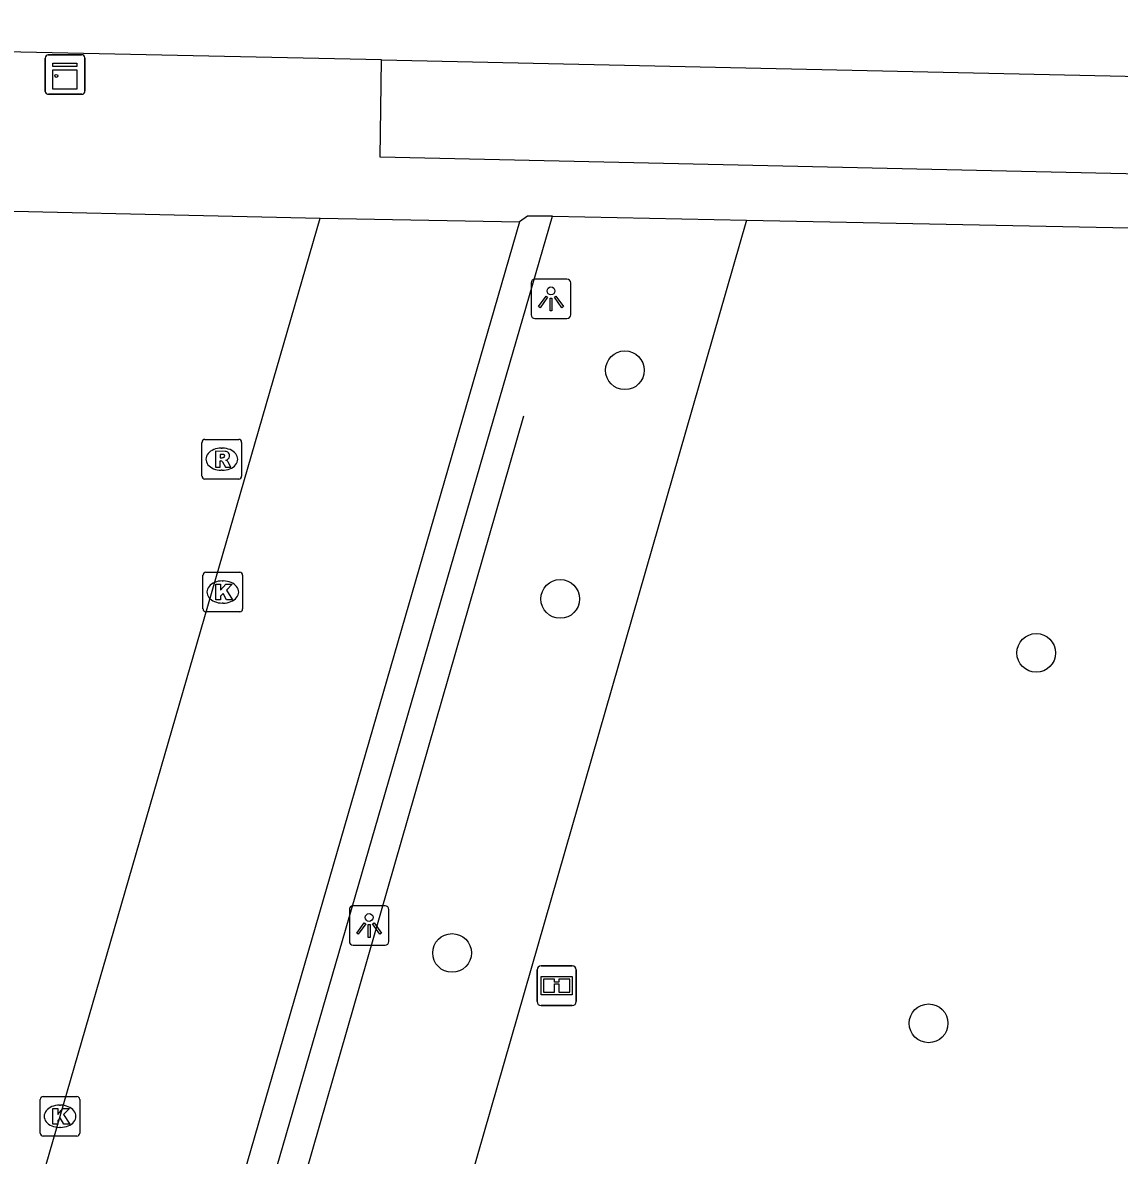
# Model space of a CAD drawing. Extents: x 159822 to 160765, y 380693 to 381634.
# Drawn here: x 160449.63 to 160477.32, y 381171.36 to 381199.97 of the extents above; entities that cross this region are included whole.
import ezdxf

# ---------------------------------------------------------------- set-up
doc = ezdxf.new("R2010")
doc.units = 0
for name, color, linetype in [('IMGEO_Boom', 7, 'Continuous'), ('IMGEO_Groenvoorziening', 7, 'Continuous'), ('IMGEO_Hek', 7, 'Continuous'), ('IMGEO_Informatiebord', 7, 'Continuous'), ('IMGEO_Kast', 7, 'Continuous'), ('IMGEO_Kolk', 7, 'Continuous'), ('IMGEO_Lichtpunt', 7, 'Continuous'), ('IMGEO_Pand', 7, 'Continuous'), ('IMGEO_Rijbaan_lokaal_open', 7, 'Continuous'), ('IMGEO_Rioolput', 7, 'Continuous'), ('IMGEO_Voetpad_open', 7, 'Continuous')]:
    doc.layers.add(name, color=color, linetype=linetype)

msp = doc.modelspace()

# ---------------------------------------------------------------- linework, layer by layer
at = {"layer": 'IMGEO_Boom'}
for centre in [(160464.834, 381191.186), (160463.201, 381185.41), (160475.223, 381184.047), (160460.47, 381176.468), (160472.506, 381174.691)]:
    msp.add_circle(centre, 0.489, dxfattribs=at)
at = {"layer": 'IMGEO_Groenvoorziening'}
msp.add_lwpolyline([(160467.91, 381194.975), (160456.341, 381154.771)], dxfattribs=at)
at = {"layer": 'IMGEO_Hek'}
msp.add_lwpolyline([(160452.496, 381156.007), (160462.287, 381190.033)], dxfattribs=at)
at = {"layer": 'IMGEO_Informatiebord'}
for p, q in [((160462.717, 381176.141), (160463.507, 381176.141)), ((160463.507, 381176.141), (160462.717, 381176.141)), ((160462.617, 381175.241), (160462.617, 381176.041)), ((160462.617, 381176.041), (160462.617, 381175.241)), ((160463.607, 381176.041), (160463.607, 381175.241)), ((160463.607, 381175.241), (160463.607, 381176.041)), ((160463.507, 381175.141), (160462.717, 381175.141)), ((160462.717, 381175.141), (160463.507, 381175.141))]:
    msp.add_line(p, q, dxfattribs=at)
for points in [[(160462.718, 381175.873), (160463.506, 381175.873), (160463.506, 381175.409), (160462.718, 381175.409), (160462.718, 381175.873)], [(160462.783, 381175.808), (160462.783, 381175.474), (160463.058, 381175.474), (160463.059, 381175.687), (160463.163, 381175.688), (160463.164, 381175.474), (160463.441, 381175.474), (160463.441, 381175.808), (160463.165, 381175.808), (160463.165, 381175.728), (160463.059, 381175.728), (160463.059, 381175.808), (160462.783, 381175.808)]]:
    msp.add_lwpolyline(points, dxfattribs=at)
for centre, start, end in [((160462.717, 381176.041), 90, 180), ((160462.717, 381176.041), 90, 180), ((160463.507, 381176.041), 0, 90), ((160463.507, 381176.041), 360, 90), ((160462.717, 381175.241), 180, 270), ((160462.717, 381175.241), 180, 270), ((160463.507, 381175.241), 270, 0), ((160463.507, 381175.241), 270, 0)]:
    msp.add_arc(centre, 0.1, start, end, dxfattribs=at)
at = {"layer": 'IMGEO_Kast'}
for p, q in [((160450.196, 381198.232), (160450.196, 381199.073)), ((160450.196, 381199.073), (160450.196, 381198.232)), ((160450.271, 381199.157), (160451.112, 381199.157)), ((160451.112, 381199.157), (160450.271, 381199.157)), ((160451.196, 381199.082), (160451.196, 381198.241)), ((160451.196, 381198.241), (160451.196, 381199.082)), ((160451.121, 381198.157), (160450.28, 381198.157)), ((160450.28, 381198.157), (160451.121, 381198.157))]:
    msp.add_line(p, q, dxfattribs=at)
for points in [[(160450.391, 381198.947), (160450.991, 381198.947), (160450.991, 381198.862), (160450.391, 381198.862), (160450.391, 381198.947)], [(160450.391, 381198.772), (160450.991, 381198.772), (160450.991, 381198.283), (160450.391, 381198.283), (160450.391, 381198.772)]]:
    msp.add_lwpolyline(points, dxfattribs=at)
msp.add_circle((160450.475, 381198.621), 0.0377, dxfattribs=at)
for centre, start, end in [((160450.274, 381199.079), 92.4484, 184.2845), ((160450.274, 381199.079), 92.4484, 184.2845), ((160451.118, 381199.079), 2.4484, 94.2845), ((160451.118, 381199.079), 2.4484, 94.2845), ((160450.274, 381198.235), 182.4484, 274.2845), ((160450.274, 381198.235), 182.4484, 274.2845), ((160451.118, 381198.235), 272.4484, 4.2845), ((160451.118, 381198.235), 272.4484, 4.2845)]:
    msp.add_arc(centre, 0.0779, start, end, dxfattribs=at)
at = {"layer": 'IMGEO_Kolk'}
for p, q in [((160454.255, 381186.085), (160455.107, 381186.085)), ((160454.18, 381185.159), (160454.18, 381186.011)), ((160454.668, 381185.865), (160454.693, 381185.865)), ((160455.181, 381186.011), (160455.181, 381185.159)), ((160454.691, 381185.305), (160454.666, 381185.305)), ((160455.107, 381185.085), (160454.255, 381185.085)), ((160450.069, 381171.917), (160450.069, 381172.769)), ((160450.144, 381172.843), (160450.996, 381172.843)), ((160451.07, 381172.769), (160451.07, 381171.917)), ((160450.557, 381172.623), (160450.582, 381172.623)), ((160450.58, 381172.063), (160450.555, 381172.063)), ((160450.996, 381171.843), (160450.144, 381171.843))]:
    msp.add_line(p, q, dxfattribs=at)
for points in [[(160454.255, 381186.085), (160455.107, 381186.085)], [(160454.18, 381185.159), (160454.18, 381186.011)], [(160455.181, 381186.011), (160455.181, 381185.159)], [(160454.501, 381185.785), (160454.624, 381185.785), (160454.624, 381185.634), (160454.754, 381185.785), (160454.918, 381185.785), (160454.772, 381185.634), (160454.925, 381185.385), (160454.773, 381185.385), (160454.688, 381185.549), (160454.624, 381185.482), (160454.624, 381185.385), (160454.501, 381185.385), (160454.501, 381185.785)], [(160455.107, 381185.085), (160454.255, 381185.085)], [(160450.069, 381171.917), (160450.069, 381172.769)], [(160450.144, 381172.843), (160450.996, 381172.843)], [(160451.07, 381172.769), (160451.07, 381171.917)], [(160450.39, 381172.543), (160450.513, 381172.543), (160450.513, 381172.392), (160450.643, 381172.543), (160450.807, 381172.543), (160450.661, 381172.392), (160450.814, 381172.143), (160450.662, 381172.143), (160450.577, 381172.307), (160450.513, 381172.24), (160450.513, 381172.143), (160450.39, 381172.143), (160450.39, 381172.543)], [(160450.996, 381171.843), (160450.144, 381171.843)]]:
    msp.add_lwpolyline(points, dxfattribs=at)
for centre, start, end in [((160454.257, 381186.009), 91.552, 178.448), ((160454.257, 381186.009), 91.552, 178.448), ((160455.105, 381186.009), 1.552, 88.448), ((160455.105, 381186.009), 1.552, 88.448), ((160454.257, 381185.161), 181.552, 268.448), ((160454.257, 381185.161), 181.552, 268.448), ((160455.105, 381185.161), 271.552, 358.448), ((160455.105, 381185.161), 271.552, 358.448), ((160450.146, 381172.767), 91.552, 178.448), ((160450.146, 381172.767), 91.552, 178.448), ((160450.994, 381172.767), 1.552, 88.448), ((160450.994, 381172.767), 1.552, 88.448), ((160450.146, 381171.919), 181.552, 268.448), ((160450.146, 381171.919), 181.552, 268.448), ((160450.994, 381171.919), 271.552, 358.448), ((160450.994, 381171.919), 271.552, 358.448)]:
    msp.add_arc(centre, 0.0765, start, end, dxfattribs=at)
for centre, major_axis, ratio, start_param, end_param in [((160454.667, 381185.585), (-0.387, 0.002), 0.722429, 4.712389, 7.853982), ((160454.692, 381185.585), (-0.39, 0.002), 0.717154, 1.570796, 4.712389), ((160450.556, 381172.343), (-0.387, 0.002), 0.722429, 4.712389, 7.853982), ((160450.581, 381172.343), (-0.39, 0.002), 0.717154, 1.570796, 4.712389)]:
    msp.add_ellipse(centre, major_axis=major_axis, ratio=ratio, start_param=start_param, end_param=end_param, dxfattribs=at)
at = {"layer": 'IMGEO_Lichtpunt'}
for p, q in [((160462.47, 381193.393), (160462.47, 381192.586)), ((160462.47, 381193.393), (160462.47, 381192.586)), ((160463.372, 381193.488), (160462.564, 381193.488)), ((160463.372, 381193.488), (160462.564, 381193.488)), ((160463.466, 381192.586), (160463.466, 381193.393)), ((160463.466, 381192.586), (160463.466, 381193.393)), ((160462.564, 381192.492), (160463.372, 381192.492)), ((160462.564, 381192.492), (160463.372, 381192.492)), ((160457.877, 381177.567), (160457.877, 381176.76)), ((160457.877, 381177.567), (160457.877, 381176.76)), ((160458.779, 381177.662), (160457.971, 381177.662)), ((160458.779, 381177.662), (160457.971, 381177.662)), ((160458.873, 381176.76), (160458.873, 381177.567)), ((160458.873, 381176.76), (160458.873, 381177.567)), ((160457.971, 381176.666), (160458.779, 381176.666)), ((160457.971, 381176.666), (160458.779, 381176.666))]:
    msp.add_line(p, q, dxfattribs=at)
for points in [[(160462.844, 381193.057), (160462.883, 381193.029), (160462.695, 381192.767), (160462.657, 381192.794), (160462.844, 381193.057)], [(160462.946, 381193.009), (160462.993, 381193.009), (160462.993, 381192.687), (160462.946, 381192.687), (160462.946, 381193.009)], [(160463.056, 381193.029), (160463.094, 381193.056), (160463.281, 381192.794), (160463.242, 381192.766), (160463.056, 381193.029)], [(160458.251, 381177.231), (160458.29, 381177.203), (160458.102, 381176.941), (160458.064, 381176.968), (160458.251, 381177.231)], [(160458.463, 381177.203), (160458.501, 381177.23), (160458.688, 381176.968), (160458.649, 381176.94), (160458.463, 381177.203)], [(160458.353, 381177.183), (160458.4, 381177.183), (160458.4, 381176.861), (160458.353, 381176.861), (160458.353, 381177.183)]]:
    msp.add_lwpolyline(points, dxfattribs=at)
for centre in [(160462.969, 381193.191), (160458.376, 381177.365)]:
    msp.add_circle(centre, 0.0994, dxfattribs=at)
for centre, start, end in [((160462.564, 381193.393), 90, 180), ((160462.564, 381193.393), 90, 180), ((160463.372, 381193.393), 0, 90), ((160463.372, 381193.393), 0, 90), ((160462.564, 381192.586), 180, 270), ((160462.564, 381192.586), 180, 270), ((160463.372, 381192.586), 270, 0), ((160463.372, 381192.586), 270, 360), ((160457.971, 381177.567), 90, 180), ((160457.971, 381177.567), 90, 180), ((160458.779, 381177.567), 0, 90), ((160458.779, 381177.567), 0, 90), ((160457.971, 381176.76), 180, 270), ((160457.971, 381176.76), 180, 270), ((160458.779, 381176.76), 270, 0), ((160458.779, 381176.76), 270, 360)]:
    msp.add_arc(centre, 0.0946, start, end, dxfattribs=at)
at = {"layer": 'IMGEO_Pand'}
for points in [[(160458.689, 381199.024), (160444.02, 381199.341), (160444.034, 381199.967), (160442.255, 381198.614), (160442.752, 381198.405), (160439.903, 381188.428)], [(160458.689, 381199.024), (160478.626, 381198.594)]]:
    msp.add_lwpolyline(points, dxfattribs=at)
at = {"layer": 'IMGEO_Rijbaan_lokaal_open'}
for points in [[(160444.384, 381189.407), (160446.078, 381195.278), (160457.138, 381195.032)], [(160446.216, 381157.374), (160446.358, 381157.809), (160450.57, 381172.342), (160457.138, 381195.032)]]:
    msp.add_lwpolyline(points, dxfattribs=at)
at = {"layer": 'IMGEO_Rioolput'}
for p, q in [((160454.155, 381188.514), (160454.155, 381189.366)), ((160454.23, 381189.44), (160455.082, 381189.44)), ((160455.156, 381189.366), (160455.156, 381188.514)), ((160454.643, 381189.22), (160454.668, 381189.22)), ((160454.666, 381188.66), (160454.641, 381188.66)), ((160455.082, 381188.44), (160454.23, 381188.44))]:
    msp.add_line(p, q, dxfattribs=at)
for points in [[(160454.155, 381188.514), (160454.155, 381189.366)], [(160454.23, 381189.44), (160455.082, 381189.44)], [(160455.156, 381189.366), (160455.156, 381188.514)], [(160454.744, 381189.138), (160454.492, 381189.14), (160454.492, 381188.74)], [(160454.67, 381189.059), (160454.616, 381189.059), (160454.616, 381188.978)], [(160454.616, 381188.978), (160454.668, 381188.978)], [(160454.492, 381188.74), (160454.616, 381188.74), (160454.616, 381188.902), (160454.627, 381188.902)], [(160454.674, 381188.873), (160454.745, 381188.74), (160454.885, 381188.74), (160454.82, 381188.866)], [(160455.082, 381188.44), (160454.23, 381188.44)]]:
    msp.add_lwpolyline(points, dxfattribs=at)
for centre, radius, start, end in [((160454.232, 381189.364), 0.0765, 91.552, 178.448), ((160454.232, 381189.364), 0.0765, 91.552, 178.448), ((160455.08, 381189.364), 0.0765, 1.552, 88.448), ((160455.08, 381189.364), 0.0765, 1.552, 88.448), ((160454.652, 381189.167), 0.19, 274.7715, 282.9687), ((160454.676, 381188.963), 0.0964, 77.0061, 93.1865), ((160454.69, 381189.02), 0.0378, 276.6634, 79.6772), ((160454.743, 381189.028), 0.109, 350.3612, 89.416), ((160454.741, 381189.028), 0.112, 277.5842, 350.9817), ((160454.626, 381188.849), 0.0533, 26.0293, 88.6989), ((160454.725, 381188.813), 0.108, 29.5134, 73.7905), ((160454.232, 381188.516), 0.0765, 181.552, 268.448), ((160454.232, 381188.516), 0.0765, 181.552, 268.448), ((160455.08, 381188.516), 0.0765, 271.552, 358.448), ((160455.08, 381188.516), 0.0765, 271.552, 358.448)]:
    msp.add_arc(centre, radius, start, end, dxfattribs=at)
for centre, major_axis, ratio, start_param, end_param in [((160454.642, 381188.94), (-0.387, 0.002), 0.722429, 4.712389, 7.853982), ((160454.667, 381188.94), (-0.39, 0.002), 0.717154, 1.570796, 4.712389)]:
    msp.add_ellipse(centre, major_axis=major_axis, ratio=ratio, start_param=start_param, end_param=end_param, dxfattribs=at)
at = {"layer": 'IMGEO_Voetpad_open'}
for points in [[(160478.626, 381198.594), (160478.612, 381196.12), (160458.658, 381196.573), (160458.689, 381199.024)], [(160451.648, 381155.901), (160463.004, 381195.079)], [(160467.91, 381194.975), (160488.085, 381194.577), (160475.327, 381150.131), (160456.341, 381154.771)], [(160457.138, 381195.032), (160462.173, 381194.94)], [(160463.004, 381195.079), (160462.377, 381195.081), (160462.173, 381194.94)], [(160463.004, 381195.079), (160467.91, 381194.975)], [(160462.173, 381194.94), (160450.959, 381156.208)]]:
    msp.add_lwpolyline(points, dxfattribs=at)

doc.saveas('drawing.dxf')
